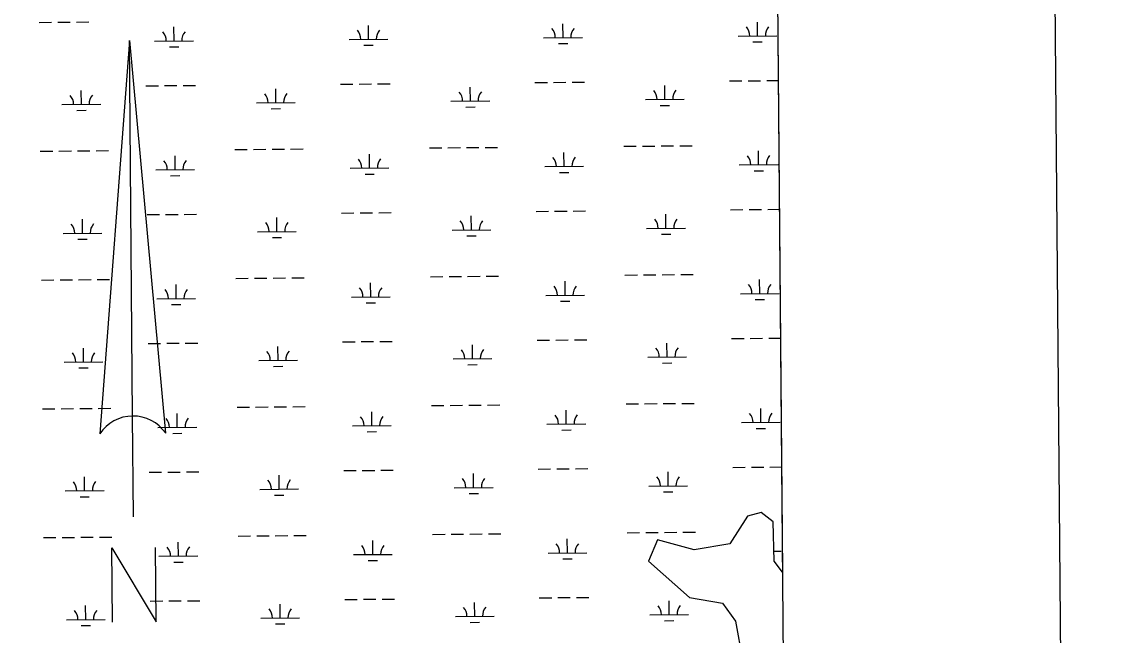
# Model space of a CAD drawing. Extents: x 3568792 to 3606828, y 529143 to 554785.
# Drawn here: x 3600656 to 3603489, y 548840 to 550423 of the extents above; entities that cross this region are included whole.
import ezdxf

# ---------------------------------------------------------------- set-up
doc = ezdxf.new("R2010")
doc.units = 0
for name, color, linetype in [('V-ANNO-SYMB', 7, 'Continuous'), ('V-GRID-FRAM', 7, 'Continuous'), ('V-TOPO-SHOR', 7, 'Continuous'), ('V-WETL-SWMP', 7, 'Continuous')]:
    doc.layers.add(name, color=color, linetype=linetype)

msp = doc.modelspace()

# ---------------------------------------------------------------- linework, layer by layer
at = {"layer": 'V-ANNO-SYMB'}
for p, q in [((3600932.8, 550375.7), (3600856.4, 549360)), ((3600932.8, 550375.7), (3601026.4, 549361.4)), ((3600941, 549405.7), (3600932.8, 550375.7)), ((3600932.8, 550375.7), (3601026.4, 549361.4)), ((3600941, 549405.7), (3600932.8, 550375.7)), ((3600943.2, 549145.7), (3600941, 549405.7))]:
    msp.add_line(p, q, dxfattribs=at)
for points in [[(3570406.9, 530358.8), (3603488.9, 530637.9), (3603295.6, 553553.7), (3570213.6, 553274.6), (3570406.9, 530358.8)], [(3600889.5, 548873.3), (3600887.9, 549065.3), (3601001.5, 548874.2), (3600999.8, 549066.2)]]:
    msp.add_lwpolyline(points, dxfattribs=at)
for start, end in [(90.4834, 146.2779), (34.6888, 90.4833), (34.6888, 90.4722)]:
    msp.add_arc((3600941.9, 549302.9), 102.8, start, end, dxfattribs=at)
at = {"layer": 'V-GRID-FRAM'}
msp.add_lwpolyline([(3570936, 552713.8), (3602582.8, 552980.8), (3602744.1, 534798.4), (3571081.5, 534531.3), (3570936, 552713.8)], dxfattribs=at)
at = {"layer": 'V-TOPO-SHOR'}
for p, q in [((3602563.2, 549156.6), (3602527.4, 549146.8)), ((3602593.8, 549132.6), (3602563.2, 549156.6)), ((3602527.4, 549146.8), (3602482.2, 549075.8)), ((3602596.8, 549030.6), (3602593.8, 549132.6)), ((3602295.1, 549086.4), (3602271.9, 549031)), ((3602390.5, 549060.6), (3602295.1, 549086.4)), ((3602482.2, 549075.8), (3602390.5, 549060.6)), ((3602271.9, 549031), (3602378, 548937)), ((3602618.1, 549002.3), (3602596.8, 549030.6)), ((3602378, 548937), (3602463.1, 548922.1)), ((3602463.1, 548922.1), (3602496.8, 548875.8)), ((3602496.8, 548875.8), (3602523.5, 548728.4))]:
    msp.add_line(p, q, dxfattribs=at)
at = {"layer": 'V-WETL-SWMP'}
for p, q in [((3602601.5, 550873), (3602618.1, 549002.3)), ((3600700.2, 550422.3), (3600732.2, 550422.6)), ((3600748.2, 550422.7), (3600780.2, 550423)), ((3600796.2, 550423.1), (3600828.2, 550423.4)), ((3601048, 550374.5), (3601047.6, 550410.5)), ((3601549.8, 550378.7), (3601549.5, 550414.7)), ((3602051.7, 550383), (3602051.4, 550419)), ((3602553.6, 550387.2), (3602553.3, 550423.2)), ((3600998, 550374.1), (3601098, 550374.9)), ((3601499.8, 550378.3), (3601599.8, 550379.2)), ((3602001.7, 550382.5), (3602101.7, 550383.4)), ((3602503.6, 550386.8), (3602603.6, 550387.6)), ((3601036.1, 550359), (3601060.1, 550359.2)), ((3601538, 550363.2), (3601562, 550363.4)), ((3602039.9, 550367.4), (3602063.9, 550367.6)), ((3602541.8, 550371.7), (3602565.8, 550371.9)), ((3601477.4, 550262.7), (3601509.4, 550263)), ((3601525.4, 550263.1), (3601557.4, 550263.4)), ((3601573.4, 550263.5), (3601605.4, 550263.8)), ((3601979.3, 550266.9), (3602011.3, 550267.2)), ((3602027.3, 550267.3), (3602059.3, 550267.6)), ((3602075.3, 550267.7), (3602107.3, 550268)), ((3602481.2, 550271.2), (3602513.2, 550271.4)), ((3602529.2, 550271.6), (3602561.2, 550271.8)), ((3602577.2, 550272), (3602606.8, 550272.2)), ((3600808.9, 550210.6), (3600808.6, 550246.6)), ((3600975.5, 550258.5), (3601007.5, 550258.7)), ((3601023.5, 550258.9), (3601055.5, 550259.1)), ((3601071.5, 550259.3), (3601103.5, 550259.5)), ((3601310.7, 550214.9), (3601310.4, 550250.9)), ((3601812.6, 550219.1), (3601812.3, 550255.1)), ((3602314.5, 550223.3), (3602314.2, 550259.3)), ((3600758.9, 550210.2), (3600858.9, 550211)), ((3601260.7, 550214.4), (3601360.7, 550215.3)), ((3601762.6, 550218.7), (3601862.6, 550219.5)), ((3601800.8, 550203.6), (3601824.8, 550203.8)), ((3602264.5, 550222.9), (3602364.5, 550223.7)), ((3602302.7, 550207.8), (3602326.7, 550208)), ((3600797, 550195.1), (3600821, 550195.3)), ((3601298.9, 550199.3), (3601322.9, 550199.5)), ((3600799, 550090.5), (3600831, 550090.7)), ((3600847, 550090.9), (3600879, 550091.1)), ((3601204.9, 550093.9), (3601236.9, 550094.2)), ((3601252.9, 550094.3), (3601284.9, 550094.6)), ((3601300.9, 550094.7), (3601332.9, 550095)), ((3601348.9, 550095.1), (3601380.9, 550095.4)), ((3601706.8, 550098.1), (3601738.8, 550098.4)), ((3601754.8, 550098.5), (3601786.8, 550098.8)), ((3601802.8, 550098.9), (3601834.8, 550099.2)), ((3601850.8, 550099.3), (3601882.8, 550099.6)), ((3602208.7, 550102.4), (3602240.7, 550102.6)), ((3602256.7, 550102.8), (3602288.7, 550103)), ((3602304.7, 550103.2), (3602336.7, 550103.4)), ((3602352.7, 550103.6), (3602384.7, 550103.8)), ((3602556.4, 550054.5), (3602556.1, 550090.5)), ((3600703, 550089.6), (3600735, 550089.9)), ((3600751, 550090.1), (3600783, 550090.3)), ((3601050.8, 550041.8), (3601050.5, 550077.8)), ((3601552.6, 550046.1), (3601552.3, 550082.1)), ((3602054.5, 550050.3), (3602054.2, 550086.3)), ((3601000.8, 550041.4), (3601100.8, 550042.3)), ((3601502.7, 550045.7), (3601602.6, 550046.5)), ((3602004.5, 550049.9), (3602104.5, 550050.7)), ((3602042.7, 550034.8), (3602066.7, 550035)), ((3602506.4, 550054.1), (3602606.4, 550055)), ((3602544.6, 550039), (3602568.6, 550039.2)), ((3601038.9, 550026.3), (3601062.9, 550026.5)), ((3601540.8, 550030.5), (3601564.8, 550030.7)), ((3600978.3, 549925.8), (3601010.3, 549926.1)), ((3601026.3, 549926.2), (3601058.3, 549926.5)), ((3601074.3, 549926.6), (3601106.3, 549926.9)), ((3601480.2, 549930), (3601512.2, 549930.3)), ((3601528.2, 549930.4), (3601560.2, 549930.7)), ((3601576.2, 549930.8), (3601608.2, 549931.1)), ((3601815.4, 549886.4), (3601815.1, 549922.4)), ((3601982.1, 549934.3), (3602014.1, 549934.5)), ((3602030.1, 549934.7), (3602062.1, 549934.9)), ((3602078.1, 549935.1), (3602110.1, 549935.3)), ((3602317.3, 549890.7), (3602317, 549926.7)), ((3602484, 549938.5), (3602516, 549938.8)), ((3602532, 549938.9), (3602564, 549939.2)), ((3602580, 549939.3), (3602609.8, 549939.6)), ((3600811.7, 549878), (3600811.4, 549914)), ((3601313.6, 549882.2), (3601313.2, 549918.2)), ((3600761.7, 549877.5), (3600861.7, 549878.4)), ((3601263.6, 549881.8), (3601363.5, 549882.6)), ((3601301.7, 549866.7), (3601325.7, 549866.9)), ((3601765.4, 549886), (3601865.4, 549886.8)), ((3601803.6, 549870.9), (3601827.6, 549871.1)), ((3602267.3, 549890.2), (3602367.3, 549891.1)), ((3602305.5, 549875.1), (3602329.5, 549875.3)), ((3600799.8, 549862.4), (3600823.8, 549862.6)), ((3600705.8, 549757), (3600737.8, 549757.3)), ((3600753.8, 549757.4), (3600785.8, 549757.7)), ((3600801.8, 549757.8), (3600833.8, 549758.1)), ((3600849.8, 549758.2), (3600881.8, 549758.5)), ((3601207.7, 549761.2), (3601239.7, 549761.5)), ((3601255.7, 549761.6), (3601287.7, 549761.9)), ((3601303.7, 549762), (3601335.7, 549762.3)), ((3601351.7, 549762.4), (3601383.7, 549762.7)), ((3601709.6, 549765.5), (3601741.6, 549765.7)), ((3601757.6, 549765.9), (3601789.6, 549766.1)), ((3601805.6, 549766.3), (3601837.6, 549766.5)), ((3601853.6, 549766.7), (3601885.6, 549766.9)), ((3602057.3, 549717.6), (3602057, 549753.6)), ((3602211.5, 549769.7), (3602243.5, 549770)), ((3602259.5, 549770.1), (3602291.5, 549770.4)), ((3602307.5, 549770.5), (3602339.5, 549770.8)), ((3602355.5, 549770.9), (3602387.5, 549771.2)), ((3602559.2, 549721.9), (3602558.9, 549757.9)), ((3601053.6, 549709.2), (3601053.3, 549745.2)), ((3601555.5, 549713.4), (3601555.2, 549749.4)), ((3602509.2, 549721.5), (3602609.2, 549722.3)), ((3601003.6, 549708.8), (3601103.6, 549709.6)), ((3601041.7, 549693.6), (3601065.7, 549693.8)), ((3601505.5, 549713), (3601605.5, 549713.8)), ((3601543.6, 549697.9), (3601567.6, 549698.1)), ((3602007.3, 549717.2), (3602107.3, 549718.1)), ((3602045.5, 549702.1), (3602069.5, 549702.3)), ((3602547.4, 549706.3), (3602571.4, 549706.5)), ((3600814.5, 549545.3), (3600814.2, 549581.3)), ((3600981.1, 549593.1), (3601013.1, 549593.4)), ((3601029.1, 549593.5), (3601061.1, 549593.8)), ((3601077.1, 549593.9), (3601109.1, 549594.2)), ((3601316.4, 549549.5), (3601316.1, 549585.5)), ((3601483, 549597.4), (3601515, 549597.6)), ((3601531, 549597.8), (3601563, 549598)), ((3601579, 549598.2), (3601611, 549598.4)), ((3601818.2, 549553.8), (3601817.9, 549589.8)), ((3601984.9, 549601.6), (3602016.9, 549601.9)), ((3602032.9, 549602), (3602064.9, 549602.3)), ((3602080.9, 549602.4), (3602112.9, 549602.7)), ((3602320.1, 549558), (3602319.8, 549594)), ((3602486.8, 549605.8), (3602518.8, 549606.1)), ((3602534.8, 549606.2), (3602566.8, 549606.5)), ((3602582.8, 549606.6), (3602612.7, 549606.9)), ((3601768.2, 549553.3), (3601868.2, 549554.2)), ((3602270.1, 549557.6), (3602370.1, 549558.4)), ((3600764.5, 549544.9), (3600864.5, 549545.7)), ((3600802.6, 549529.8), (3600826.6, 549530)), ((3601266.4, 549549.1), (3601366.4, 549549.9)), ((3601304.5, 549534), (3601328.5, 549534.2)), ((3601806.4, 549538.2), (3601830.4, 549538.4)), ((3602308.3, 549542.5), (3602332.3, 549542.7)), ((3600708.6, 549424.3), (3600740.6, 549424.6)), ((3600756.6, 549424.7), (3600788.6, 549425)), ((3600804.6, 549425.1), (3600836.6, 549425.4)), ((3600852.6, 549425.5), (3600884.6, 549425.8)), ((3601056.4, 549376.5), (3601056.1, 549412.5)), ((3601210.5, 549428.6), (3601242.5, 549428.8)), ((3601258.5, 549429), (3601290.5, 549429.2)), ((3601306.5, 549429.4), (3601338.5, 549429.6)), ((3601354.5, 549429.8), (3601386.5, 549430)), ((3601558.3, 549380.7), (3601558, 549416.7)), ((3601712.4, 549432.8), (3601744.4, 549433.1)), ((3601760.4, 549433.2), (3601792.4, 549433.5)), ((3601808.4, 549433.6), (3601840.4, 549433.9)), ((3601856.4, 549434), (3601888.4, 549434.3)), ((3602060.2, 549385), (3602059.8, 549421)), ((3602214.3, 549437), (3602246.3, 549437.3)), ((3602262.3, 549437.4), (3602294.3, 549437.7)), ((3602310.3, 549437.8), (3602342.3, 549438.1)), ((3602358.3, 549438.2), (3602390.3, 549438.5)), ((3602562, 549389.2), (3602561.7, 549425.2)), ((3602010.2, 549384.6), (3602110.2, 549385.4)), ((3602512, 549388.8), (3602612, 549389.6)), ((3601006.4, 549376.1), (3601106.4, 549376.9)), ((3601044.5, 549361), (3601068.5, 549361.2)), ((3601508.3, 549380.3), (3601608.3, 549381.2)), ((3601546.4, 549365.2), (3601570.4, 549365.4)), ((3602048.3, 549369.4), (3602072.3, 549369.7)), ((3602550.2, 549373.7), (3602574.2, 549373.9)), ((3601987.7, 549268.9), (3602019.7, 549269.2)), ((3602035.7, 549269.3), (3602067.7, 549269.6)), ((3602083.7, 549269.7), (3602115.7, 549270)), ((3602489.6, 549273.2), (3602521.6, 549273.4)), ((3602537.6, 549273.6), (3602569.6, 549273.8)), ((3602585.6, 549274), (3602615.7, 549274.2)), ((3600817.3, 549212.6), (3600817, 549248.6)), ((3600983.9, 549260.5), (3601015.9, 549260.7)), ((3601031.9, 549260.9), (3601063.9, 549261.1)), ((3601079.9, 549261.3), (3601111.9, 549261.5)), ((3601319.2, 549216.9), (3601318.9, 549252.9)), ((3601485.8, 549264.7), (3601517.8, 549265)), ((3601533.8, 549265.1), (3601565.8, 549265.4)), ((3601581.8, 549265.5), (3601613.8, 549265.8)), ((3601821.1, 549221.1), (3601820.8, 549257.1)), ((3602322.9, 549225.3), (3602322.6, 549261.3)), ((3600767.3, 549212.2), (3600867.3, 549213.1)), ((3601269.2, 549216.4), (3601369.2, 549217.3)), ((3601771.1, 549220.7), (3601871.1, 549221.5)), ((3602272.9, 549224.9), (3602372.9, 549225.8)), ((3600805.4, 549197.1), (3600829.4, 549197.3)), ((3601307.3, 549201.3), (3601331.3, 549201.5)), ((3601809.2, 549205.6), (3601833.2, 549205.8)), ((3602311.1, 549209.8), (3602335.1, 549210)), ((3602563.2, 549156.6), (3602527.4, 549146.8)), ((3602593.8, 549132.6), (3602563.2, 549156.6)), ((3602527.4, 549146.8), (3602482.2, 549075.8)), ((3602596.8, 549030.6), (3602593.8, 549132.6)), ((3601715.2, 549100.1), (3601747.2, 549100.4)), ((3601763.2, 549100.5), (3601795.2, 549100.8)), ((3601811.2, 549100.9), (3601843.2, 549101.2)), ((3601859.2, 549101.3), (3601891.2, 549101.6)), ((3602217.1, 549104.4), (3602249.1, 549104.6)), ((3602265.1, 549104.8), (3602297.1, 549105)), ((3602313.1, 549105.2), (3602345.1, 549105.4)), ((3602361.1, 549105.6), (3602393.1, 549105.8)), ((3600711.4, 549091.7), (3600743.4, 549091.9)), ((3600759.4, 549092.1), (3600791.4, 549092.3)), ((3600807.4, 549092.5), (3600839.4, 549092.7)), ((3600855.4, 549092.9), (3600887.4, 549093.1)), ((3601059.2, 549043.9), (3601058.9, 549079.8)), ((3601213.3, 549095.9), (3601245.3, 549096.2)), ((3601261.3, 549096.3), (3601293.3, 549096.6)), ((3601309.3, 549096.7), (3601341.3, 549097)), ((3601357.3, 549097.1), (3601389.3, 549097.4)), ((3601561.1, 549048.1), (3601560.8, 549084.1)), ((3602063, 549052.3), (3602062.7, 549088.3)), ((3602295.1, 549086.4), (3602271.9, 549031)), ((3602390.5, 549060.6), (3602295.1, 549086.4)), ((3602482.2, 549075.8), (3602390.5, 549060.6)), ((3601009.2, 549043.4), (3601109.2, 549044.3)), ((3601511.1, 549047.7), (3601611.1, 549048.5)), ((3602013, 549051.9), (3602113, 549052.7)), ((3602596, 549056.8), (3602614.8, 549057)), ((3601047.3, 549028.3), (3601071.3, 549028.5)), ((3601549.2, 549032.6), (3601573.2, 549032.8)), ((3602051.1, 549036.8), (3602075.1, 549037)), ((3602271.9, 549031), (3602378, 548937)), ((3602618.1, 549002.3), (3602596.8, 549030.6)), ((3601082.7, 548928.6), (3601114.7, 548928.9)), ((3601488.6, 548932), (3601520.6, 548932.3)), ((3601536.6, 548932.4), (3601568.6, 548932.7)), ((3601584.6, 548932.8), (3601616.6, 548933.1)), ((3601990.5, 548936.3), (3602022.5, 548936.5)), ((3602038.5, 548936.7), (3602070.5, 548936.9)), ((3602086.5, 548937.1), (3602118.5, 548937.4)), ((3602378, 548937), (3602463.1, 548922.1)), ((3600820.1, 548880), (3600819.8, 548916)), ((3600986.7, 548927.8), (3601018.7, 548928.1)), ((3601034.7, 548928.2), (3601066.7, 548928.5)), ((3601322, 548884.2), (3601321.7, 548920.2)), ((3601823.9, 548888.4), (3601823.6, 548924.4)), ((3602325.8, 548892.7), (3602325.4, 548928.7)), ((3602463.1, 548922.1), (3602496.8, 548875.8)), ((3600770.1, 548879.5), (3600870.1, 548880.4)), ((3601272, 548883.8), (3601372, 548884.6)), ((3601773.9, 548888), (3601873.9, 548888.9)), ((3601812, 548872.9), (3601836, 548873.1)), ((3602275.8, 548892.2), (3602375.7, 548893.1)), ((3602313.9, 548877.1), (3602337.9, 548877.3)), ((3602496.8, 548875.8), (3602523.5, 548728.4)), ((3600808.2, 548864.4), (3600832.2, 548864.6)), ((3601310.1, 548868.7), (3601334.1, 548868.9))]:
    msp.add_line(p, q, dxfattribs=at)
for centre, start, end in [((3601605.1, 550379.7), 139.7115, 181.2552), ((3601996.5, 550383), 359.7115, 41.2552), ((3602107, 550383.9), 139.7115, 181.2552), ((3602498.4, 550387.2), 359.7115, 41.2552), ((3602608.9, 550388.1), 139.7115, 181.2552), ((3600992.7, 550374.5), 359.7115, 41.2552), ((3601103.2, 550375.4), 139.7115, 181.2552), ((3601494.6, 550378.7), 359.7115, 41.2552), ((3600753.6, 550210.6), 359.7115, 41.2552), ((3600864.1, 550211.6), 139.7115, 181.2552), ((3601255.5, 550214.9), 359.7115, 41.2552), ((3601366, 550215.8), 139.7115, 181.2552), ((3601757.4, 550219.1), 359.7115, 41.2552), ((3601867.9, 550220), 139.7115, 181.2552), ((3602259.3, 550223.3), 359.7115, 41.2552), ((3602369.8, 550224.3), 139.7115, 181.2552), ((3600995.5, 550041.8), 359.7115, 41.2552), ((3601106, 550042.8), 139.7115, 181.2552), ((3601497.4, 550046.1), 359.7115, 41.2552), ((3601607.9, 550047), 139.7115, 181.2552), ((3601999.3, 550050.3), 359.7115, 41.2552), ((3602109.8, 550051.2), 139.7115, 181.2552), ((3602501.2, 550054.6), 359.7115, 41.2552), ((3602611.7, 550055.5), 139.7115, 181.2552), ((3600756.4, 549878), 359.7115, 41.2552), ((3600866.9, 549878.9), 139.7115, 181.2552), ((3601258.3, 549882.2), 359.7115, 41.2552), ((3601368.8, 549883.1), 139.7115, 181.2552), ((3601760.2, 549886.4), 359.7115, 41.2552), ((3601870.7, 549887.4), 139.7115, 181.2552), ((3602262.1, 549890.7), 359.7115, 41.2552), ((3602372.6, 549891.6), 139.7115, 181.2552), ((3600998.3, 549709.2), 359.7115, 41.2552), ((3601108.8, 549710.1), 139.7115, 181.2552), ((3601500.2, 549713.4), 359.7115, 41.2552), ((3601610.7, 549714.4), 139.7115, 181.2552), ((3602002.1, 549717.7), 359.7115, 41.2552), ((3602112.6, 549718.6), 139.7115, 181.2552), ((3602504, 549721.9), 359.7115, 41.2552), ((3602614.5, 549722.8), 139.7115, 181.2552), ((3602264.9, 549558), 359.7115, 41.2552), ((3602375.4, 549558.9), 139.7115, 181.2552), ((3600759.2, 549545.3), 359.7115, 41.2552), ((3600869.7, 549546.2), 139.7115, 181.2552), ((3601261.1, 549549.5), 359.7115, 41.2552), ((3601371.6, 549550.5), 139.7115, 181.2552), ((3601763, 549553.8), 359.7115, 41.2552), ((3601873.5, 549554.7), 139.7115, 181.2552), ((3602506.8, 549389.2), 359.7115, 41.2552), ((3602617.3, 549390.2), 139.7115, 181.2552), ((3601001.1, 549376.5), 359.7115, 41.2552), ((3601111.6, 549377.5), 139.7115, 181.2552), ((3601503, 549380.8), 359.7115, 41.2552), ((3601613.5, 549381.7), 139.7115, 181.2552), ((3602004.9, 549385), 359.7115, 41.2552), ((3602115.4, 549385.9), 139.7115, 181.2552), ((3601374.4, 549217.8), 139.7115, 181.2552), ((3601765.8, 549221.1), 359.7115, 41.2552), ((3601876.3, 549222), 139.7115, 181.2552), ((3602267.7, 549225.3), 359.7115, 41.2552), ((3602378.2, 549226.3), 139.7115, 181.2552), ((3600762, 549212.6), 359.7115, 41.2552), ((3600872.5, 549213.6), 139.7115, 181.2552), ((3601263.9, 549216.9), 359.7115, 41.2552), ((3601505.8, 549048.1), 359.7115, 41.2552), ((3601616.3, 549049), 139.7115, 181.2552), ((3602007.7, 549052.3), 359.7115, 41.2552), ((3602118.2, 549053.3), 139.7115, 181.2552), ((3601003.9, 549043.9), 359.7115, 41.2552), ((3601114.4, 549044.8), 139.7115, 181.2552), ((3600764.8, 548880), 359.7115, 41.2552), ((3600875.3, 548880.9), 139.7115, 181.2552), ((3601266.7, 548884.2), 359.7115, 41.2552), ((3601377.2, 548885.1), 139.7115, 181.2552), ((3601768.6, 548888.4), 359.7115, 41.2552), ((3601879.1, 548889.4), 139.7115, 181.2552), ((3602270.5, 548892.7), 359.7115, 41.2552), ((3602381, 548893.6), 139.7115, 181.2552)]:
    msp.add_arc(centre, 35.2, start, end, dxfattribs=at)

doc.saveas('drawing.dxf')
